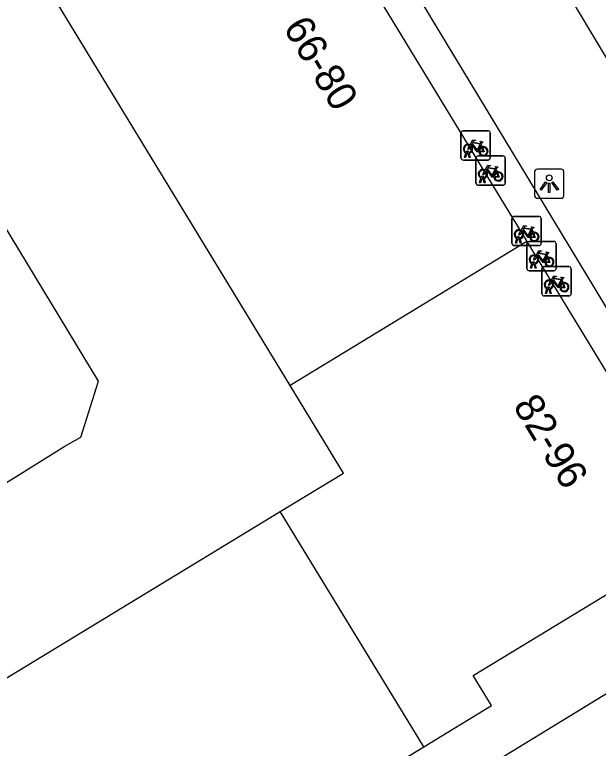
# Model space of a CAD drawing. Extents: x 159888 to 160757, y 384031 to 384746.
# Drawn here: x 160289.27 to 160309.2, y 384600.55 to 384625.61 of the extents above; entities that cross this region are included whole.
import ezdxf

# ---------------------------------------------------------------- set-up
doc = ezdxf.new("R2010")
doc.units = 0
for name, color, linetype in [('IMGEO_Fietsenrek', 7, 'Continuous'), ('IMGEO_Lichtpunt', 7, 'Continuous'), ('IMGEO_Pand', 7, 'Continuous'), ('IMGEO_Pand_nummerreeks', 7, 'Continuous'), ('IMGEO_Voetpad_gesloten', 7, 'Continuous'), ('IMGEO_Voetpad_open', 7, 'Continuous')]:
    doc.layers.add(name, color=color, linetype=linetype)

msp = doc.modelspace()

# ---------------------------------------------------------------- linework, layer by layer
at = {"layer": 'IMGEO_Fietsenrek'}
for p, q in [((160304.506, 384620.719), (160304.506, 384621.56)), ((160304.506, 384621.56), (160304.506, 384620.719)), ((160304.581, 384621.644), (160305.422, 384621.644)), ((160305.422, 384621.644), (160304.581, 384621.644)), ((160305.506, 384621.569), (160305.506, 384620.728)), ((160305.506, 384620.728), (160305.506, 384621.569)), ((160305.193, 384621.193), (160305.229, 384621.098)), ((160304.633, 384620.728), (160304.672, 384620.888)), ((160304.667, 384620.728), (160304.633, 384620.728)), ((160304.702, 384620.876), (160304.667, 384620.728)), ((160304.744, 384620.9), (160304.743, 384620.904)), ((160304.785, 384620.728), (160304.751, 384620.87)), ((160304.775, 384620.911), (160304.776, 384620.904)), ((160304.783, 384620.874), (160304.818, 384620.728)), ((160304.818, 384620.728), (160304.785, 384620.728)), ((160305.093, 384620.785), (160305.934, 384620.785)), ((160305.934, 384620.785), (160305.093, 384620.785)), ((160306.018, 384620.71), (160306.018, 384619.869)), ((160306.018, 384619.869), (160306.018, 384620.71)), ((160305.431, 384620.644), (160304.59, 384620.644)), ((160304.59, 384620.644), (160305.431, 384620.644)), ((160305.018, 384619.86), (160305.018, 384620.701)), ((160305.018, 384620.701), (160305.018, 384619.86)), ((160305.705, 384620.334), (160305.741, 384620.239)), ((160305.145, 384619.869), (160305.184, 384620.029)), ((160305.214, 384620.017), (160305.179, 384619.869)), ((160305.256, 384620.041), (160305.255, 384620.045)), ((160305.297, 384619.869), (160305.263, 384620.011)), ((160305.287, 384620.052), (160305.288, 384620.045)), ((160305.295, 384620.015), (160305.33, 384619.869)), ((160305.943, 384619.785), (160305.102, 384619.785)), ((160305.102, 384619.785), (160305.943, 384619.785)), ((160305.179, 384619.869), (160305.145, 384619.869)), ((160305.33, 384619.869), (160305.297, 384619.869)), ((160306.321, 384618.723), (160307.162, 384618.723)), ((160307.162, 384618.723), (160306.321, 384618.723)), ((160306.246, 384617.798), (160306.246, 384618.639)), ((160306.246, 384618.639), (160306.246, 384617.798)), ((160307.246, 384618.648), (160307.246, 384617.807)), ((160307.246, 384617.807), (160307.246, 384618.648)), ((160306.933, 384618.272), (160306.969, 384618.177)), ((160306.373, 384617.807), (160306.412, 384617.967)), ((160306.442, 384617.955), (160306.407, 384617.807)), ((160306.484, 384617.979), (160306.483, 384617.983)), ((160306.515, 384617.99), (160306.516, 384617.983)), ((160306.523, 384617.953), (160306.558, 384617.807)), ((160307.171, 384617.723), (160306.33, 384617.723)), ((160306.33, 384617.723), (160307.171, 384617.723)), ((160306.407, 384617.807), (160306.373, 384617.807)), ((160306.525, 384617.807), (160306.491, 384617.949)), ((160306.558, 384617.807), (160306.525, 384617.807)), ((160306.757, 384616.939), (160306.757, 384617.78)), ((160306.757, 384617.78), (160306.757, 384616.939)), ((160306.832, 384617.864), (160307.673, 384617.864)), ((160307.673, 384617.864), (160306.832, 384617.864)), ((160307.757, 384617.789), (160307.757, 384616.948)), ((160307.757, 384616.948), (160307.757, 384617.789)), ((160307.444, 384617.413), (160307.48, 384617.318)), ((160306.884, 384616.948), (160306.923, 384617.108)), ((160306.953, 384617.096), (160306.918, 384616.948)), ((160306.995, 384617.12), (160306.994, 384617.124)), ((160307.036, 384616.948), (160307.002, 384617.09)), ((160307.026, 384617.131), (160307.027, 384617.124)), ((160307.034, 384617.094), (160307.069, 384616.948)), ((160307.344, 384617.005), (160308.185, 384617.005)), ((160308.185, 384617.005), (160307.344, 384617.005)), ((160307.682, 384616.864), (160306.841, 384616.864)), ((160306.841, 384616.864), (160307.682, 384616.864)), ((160306.918, 384616.948), (160306.884, 384616.948)), ((160307.069, 384616.948), (160307.036, 384616.948)), ((160307.269, 384616.08), (160307.269, 384616.921)), ((160307.269, 384616.921), (160307.269, 384616.08)), ((160308.269, 384616.93), (160308.269, 384616.089)), ((160308.269, 384616.089), (160308.269, 384616.93)), ((160307.956, 384616.554), (160307.992, 384616.459)), ((160307.396, 384616.089), (160307.435, 384616.249)), ((160307.465, 384616.237), (160307.43, 384616.089)), ((160307.507, 384616.261), (160307.506, 384616.265)), ((160307.548, 384616.089), (160307.514, 384616.231)), ((160307.538, 384616.272), (160307.539, 384616.265)), ((160307.546, 384616.235), (160307.581, 384616.089)), ((160308.194, 384616.005), (160307.353, 384616.005)), ((160307.353, 384616.005), (160308.194, 384616.005)), ((160307.43, 384616.089), (160307.396, 384616.089)), ((160307.581, 384616.089), (160307.548, 384616.089))]:
    msp.add_line(p, q, dxfattribs=at)
for points in [[(160304.819, 384621.17), (160304.914, 384621.334), (160305, 384621.32), (160305.002, 384621.311), (160304.946, 384621.3), (160304.919, 384621.255), (160305.175, 384621.214)], [(160305.162, 384621.189), (160304.905, 384621.23), (160304.888, 384621.201), (160305.055, 384620.981), (160305.162, 384621.189)], [(160305.175, 384621.214), (160305.2, 384621.263), (160305.194, 384621.267), (160305.171, 384621.271), (160305.159, 384621.278), (160305.158, 384621.281), (160305.16, 384621.286), (160305.255, 384621.271), (160305.257, 384621.261), (160305.247, 384621.248), (160305.235, 384621.242), (160305.221, 384621.248), (160305.193, 384621.193)], [(160304.84, 384621.118), (160304.788, 384621.028), (160304.748, 384621.003), (160304.749, 384621.05), (160304.804, 384621.144)], [(160305.115, 384620.926), (160305.065, 384620.926), (160304.874, 384621.177), (160304.855, 384621.145)], [(160305.21, 384621.091), (160305.18, 384621.168), (160305.071, 384620.95), (160305.114, 384620.95)], [(160305.144, 384620.95), (160305.264, 384620.949), (160305.22, 384621.063)], [(160305.24, 384621.07), (160305.295, 384620.925), (160305.145, 384620.925)], [(160305.331, 384620.311), (160305.426, 384620.475), (160305.512, 384620.461), (160305.514, 384620.452), (160305.458, 384620.441), (160305.431, 384620.396), (160305.687, 384620.355)], [(160305.352, 384620.259), (160305.3, 384620.169), (160305.26, 384620.144), (160305.261, 384620.191), (160305.316, 384620.285)], [(160305.627, 384620.067), (160305.577, 384620.067), (160305.386, 384620.318), (160305.367, 384620.286)], [(160305.674, 384620.33), (160305.417, 384620.371), (160305.4, 384620.342), (160305.567, 384620.122), (160305.674, 384620.33)], [(160305.722, 384620.232), (160305.692, 384620.309), (160305.583, 384620.091), (160305.626, 384620.091)], [(160305.752, 384620.211), (160305.807, 384620.066), (160305.657, 384620.066)], [(160305.687, 384620.355), (160305.712, 384620.404), (160305.706, 384620.408), (160305.683, 384620.412), (160305.671, 384620.419), (160305.67, 384620.422), (160305.672, 384620.427), (160305.767, 384620.412), (160305.769, 384620.402), (160305.759, 384620.389), (160305.747, 384620.383), (160305.733, 384620.389), (160305.705, 384620.334)], [(160305.656, 384620.091), (160305.776, 384620.09), (160305.732, 384620.204)], [(160306.58, 384618.197), (160306.528, 384618.107), (160306.488, 384618.082), (160306.489, 384618.129), (160306.544, 384618.223)], [(160306.559, 384618.249), (160306.654, 384618.413), (160306.74, 384618.399), (160306.742, 384618.39), (160306.686, 384618.379), (160306.659, 384618.334), (160306.915, 384618.293)], [(160306.855, 384618.005), (160306.805, 384618.005), (160306.614, 384618.256), (160306.595, 384618.224)], [(160306.902, 384618.268), (160306.645, 384618.309), (160306.628, 384618.28), (160306.795, 384618.06), (160306.902, 384618.268)], [(160306.95, 384618.17), (160306.92, 384618.247), (160306.811, 384618.029), (160306.854, 384618.029)], [(160306.915, 384618.293), (160306.94, 384618.342), (160306.934, 384618.346), (160306.911, 384618.35), (160306.899, 384618.357), (160306.898, 384618.36), (160306.9, 384618.365), (160306.995, 384618.35), (160306.997, 384618.34), (160306.987, 384618.327), (160306.975, 384618.321), (160306.961, 384618.327), (160306.933, 384618.272)], [(160306.884, 384618.029), (160307.004, 384618.028), (160306.96, 384618.142)], [(160306.98, 384618.149), (160307.035, 384618.004), (160306.885, 384618.004)], [(160307.07, 384617.39), (160307.165, 384617.554), (160307.251, 384617.54), (160307.253, 384617.531), (160307.197, 384617.52), (160307.17, 384617.475), (160307.426, 384617.434)], [(160307.413, 384617.409), (160307.156, 384617.45), (160307.139, 384617.421), (160307.306, 384617.201), (160307.413, 384617.409)], [(160307.426, 384617.434), (160307.451, 384617.483), (160307.445, 384617.487), (160307.422, 384617.491), (160307.41, 384617.498), (160307.409, 384617.501), (160307.411, 384617.506), (160307.506, 384617.491), (160307.508, 384617.481), (160307.498, 384617.468), (160307.486, 384617.462), (160307.472, 384617.468), (160307.444, 384617.413)], [(160307.091, 384617.338), (160307.039, 384617.248), (160306.999, 384617.223), (160307, 384617.27), (160307.055, 384617.364)], [(160307.366, 384617.146), (160307.316, 384617.146), (160307.125, 384617.397), (160307.106, 384617.365)], [(160307.461, 384617.311), (160307.431, 384617.388), (160307.322, 384617.17), (160307.365, 384617.17)], [(160307.395, 384617.17), (160307.515, 384617.169), (160307.471, 384617.283)], [(160307.491, 384617.29), (160307.546, 384617.145), (160307.396, 384617.145)], [(160307.603, 384616.479), (160307.551, 384616.389), (160307.511, 384616.364), (160307.512, 384616.411), (160307.567, 384616.505)], [(160307.582, 384616.531), (160307.677, 384616.695), (160307.763, 384616.681), (160307.765, 384616.672), (160307.709, 384616.661), (160307.682, 384616.616), (160307.938, 384616.575)], [(160307.878, 384616.287), (160307.828, 384616.287), (160307.637, 384616.538), (160307.618, 384616.506)], [(160307.925, 384616.55), (160307.668, 384616.591), (160307.651, 384616.562), (160307.818, 384616.342), (160307.925, 384616.55)], [(160307.973, 384616.452), (160307.943, 384616.529), (160307.834, 384616.311), (160307.877, 384616.311)], [(160307.938, 384616.575), (160307.963, 384616.624), (160307.957, 384616.628), (160307.934, 384616.632), (160307.922, 384616.639), (160307.921, 384616.642), (160307.923, 384616.647), (160308.018, 384616.632), (160308.02, 384616.622), (160308.01, 384616.609), (160307.998, 384616.603), (160307.984, 384616.609), (160307.956, 384616.554)], [(160307.907, 384616.311), (160308.027, 384616.31), (160307.983, 384616.424)], [(160308.003, 384616.431), (160308.058, 384616.286), (160307.908, 384616.286)]]:
    msp.add_lwpolyline(points, dxfattribs=at)
for centre, radius, start, end in [((160304.584, 384621.566), 0.0779, 92.4484, 184.2845), ((160304.584, 384621.566), 0.0779, 92.4484, 184.2845), ((160305.428, 384621.566), 0.0779, 2.4484, 94.2845), ((160305.428, 384621.566), 0.0779, 2.4484, 94.2845), ((160304.746, 384621.029), 0.159, 62.6766, 242.1369), ((160304.746, 384621.029), 0.129, 63.3192, 238.903), ((160304.746, 384621.029), 0.129, 283.6043, 43.4302), ((160304.746, 384621.029), 0.159, 283.5766, 46.6042), ((160305.273, 384620.945), 0.159, 113.3408, 178.3217), ((160305.273, 384620.945), 0.159, 187.0065, 105.7708), ((160305.273, 384620.945), 0.129, 113.923, 177.9556), ((160305.273, 384620.945), 0.129, 188.6715, 104.5883), ((160304.584, 384620.722), 0.0779, 182.4484, 274.2845), ((160304.584, 384620.722), 0.0779, 182.4484, 274.2845), ((160304.726, 384620.9), 0.0499, 12.8025, 158.6934), ((160304.746, 384621.029), 0.159, 253.9967, 271.7867), ((160304.726, 384620.9), 0.0174, 12.8025, 163.4502), ((160304.746, 384621.029), 0.129, 253.415, 269.0204), ((160305.096, 384620.707), 0.0779, 92.4484, 184.2845), ((160305.096, 384620.707), 0.0779, 92.4484, 184.2845), ((160305.428, 384620.722), 0.0779, 272.4484, 4.2845), ((160305.428, 384620.722), 0.0779, 272.4484, 4.2845), ((160305.94, 384620.707), 0.0779, 2.4484, 94.2845), ((160305.94, 384620.707), 0.0779, 2.4484, 94.2845), ((160305.258, 384620.17), 0.159, 62.6766, 242.1369), ((160305.258, 384620.17), 0.129, 63.3192, 238.903), ((160305.258, 384620.17), 0.129, 283.6043, 43.4302), ((160305.258, 384620.17), 0.159, 283.5766, 46.6042), ((160305.785, 384620.086), 0.159, 113.3408, 178.3217), ((160305.785, 384620.086), 0.159, 187.0065, 105.7708), ((160305.785, 384620.086), 0.129, 188.6715, 104.5883), ((160305.238, 384620.041), 0.0499, 12.8025, 158.6934), ((160305.258, 384620.17), 0.159, 253.9967, 271.7867), ((160305.238, 384620.041), 0.0174, 12.8025, 163.4502), ((160305.258, 384620.17), 0.129, 253.415, 269.0204), ((160305.785, 384620.086), 0.129, 113.923, 177.9556), ((160305.096, 384619.863), 0.0779, 182.4484, 274.2845), ((160305.096, 384619.863), 0.0779, 182.4484, 274.2845), ((160305.94, 384619.863), 0.0779, 272.4484, 4.2845), ((160305.94, 384619.863), 0.0779, 272.4484, 4.2845), ((160306.324, 384618.645), 0.0779, 92.4484, 184.2845), ((160306.324, 384618.645), 0.0779, 92.4484, 184.2845), ((160307.168, 384618.645), 0.0779, 2.4484, 94.2845), ((160307.168, 384618.645), 0.0779, 2.4484, 94.2845), ((160306.486, 384618.108), 0.159, 62.6766, 242.1369), ((160306.486, 384618.108), 0.129, 63.3192, 238.903), ((160306.486, 384618.108), 0.159, 283.5766, 46.6042), ((160306.466, 384617.979), 0.0499, 12.8025, 158.6934), ((160306.486, 384618.108), 0.159, 253.9967, 271.7867), ((160306.466, 384617.979), 0.0174, 12.8025, 163.4502), ((160306.486, 384618.108), 0.129, 253.415, 269.0204), ((160306.486, 384618.108), 0.129, 283.6043, 43.4302), ((160307.013, 384618.024), 0.159, 113.3408, 178.3217), ((160307.013, 384618.024), 0.159, 187.0065, 105.7708), ((160307.013, 384618.024), 0.129, 113.923, 177.9556), ((160307.013, 384618.024), 0.129, 188.6715, 104.5883), ((160306.324, 384617.801), 0.0779, 182.4484, 274.2845), ((160306.324, 384617.801), 0.0779, 182.4484, 274.2845), ((160306.835, 384617.786), 0.0779, 92.4484, 184.2845), ((160306.835, 384617.786), 0.0779, 92.4484, 184.2845), ((160307.168, 384617.801), 0.0779, 272.4484, 4.2845), ((160307.168, 384617.801), 0.0779, 272.4484, 4.2845), ((160307.679, 384617.786), 0.0779, 2.4484, 94.2845), ((160307.679, 384617.786), 0.0779, 2.4484, 94.2845), ((160306.997, 384617.249), 0.159, 62.6766, 242.1369), ((160306.997, 384617.249), 0.129, 63.3192, 238.903), ((160306.997, 384617.249), 0.129, 283.6043, 43.4302), ((160306.997, 384617.249), 0.159, 283.5766, 46.6042), ((160307.524, 384617.165), 0.159, 113.3408, 178.3217), ((160307.524, 384617.165), 0.159, 187.0065, 105.7708), ((160307.524, 384617.165), 0.129, 113.923, 177.9556), ((160307.524, 384617.165), 0.129, 188.6715, 104.5883), ((160306.977, 384617.12), 0.0499, 12.8025, 158.6934), ((160306.997, 384617.249), 0.159, 253.9967, 271.7867), ((160306.977, 384617.12), 0.0174, 12.8025, 163.4502), ((160306.997, 384617.249), 0.129, 253.415, 269.0204), ((160307.347, 384616.927), 0.0779, 92.4484, 184.2845), ((160307.347, 384616.927), 0.0779, 92.4484, 184.2845), ((160308.191, 384616.927), 0.0779, 2.4484, 94.2845), ((160308.191, 384616.927), 0.0779, 2.4484, 94.2845), ((160306.835, 384616.942), 0.0779, 182.4484, 274.2845), ((160306.835, 384616.942), 0.0779, 182.4484, 274.2845), ((160307.679, 384616.942), 0.0779, 272.4484, 4.2845), ((160307.679, 384616.942), 0.0779, 272.4484, 4.2845), ((160307.509, 384616.39), 0.159, 62.6766, 242.1369), ((160307.509, 384616.39), 0.129, 63.3192, 238.903), ((160307.509, 384616.39), 0.129, 283.6043, 43.4302), ((160307.509, 384616.39), 0.159, 283.5766, 46.6042), ((160308.036, 384616.306), 0.159, 113.3408, 178.3217), ((160308.036, 384616.306), 0.159, 187.0065, 105.7708), ((160307.489, 384616.261), 0.0499, 12.8025, 158.6934), ((160307.509, 384616.39), 0.159, 253.9967, 271.7867), ((160307.489, 384616.261), 0.0174, 12.8025, 163.4502), ((160307.509, 384616.39), 0.129, 253.415, 269.0204), ((160308.036, 384616.306), 0.129, 113.923, 177.9556), ((160308.036, 384616.306), 0.129, 188.6715, 104.5883), ((160307.347, 384616.083), 0.0779, 182.4484, 274.2845), ((160307.347, 384616.083), 0.0779, 182.4484, 274.2845), ((160308.191, 384616.083), 0.0779, 272.4484, 4.2845), ((160308.191, 384616.083), 0.0779, 272.4484, 4.2845)]:
    msp.add_arc(centre, radius, start, end, dxfattribs=at)
at = {"layer": 'IMGEO_Lichtpunt'}
for p, q in [((160307.022, 384620.241), (160307.022, 384619.434)), ((160307.022, 384620.241), (160307.022, 384619.434)), ((160307.924, 384620.336), (160307.116, 384620.336)), ((160307.924, 384620.336), (160307.116, 384620.336)), ((160308.018, 384619.434), (160308.018, 384620.241)), ((160308.018, 384619.434), (160308.018, 384620.241)), ((160307.116, 384619.34), (160307.924, 384619.34)), ((160307.116, 384619.34), (160307.924, 384619.34))]:
    msp.add_line(p, q, dxfattribs=at)
for points in [[(160307.396, 384619.905), (160307.435, 384619.877), (160307.247, 384619.615), (160307.209, 384619.642), (160307.396, 384619.905)], [(160307.498, 384619.857), (160307.545, 384619.857), (160307.545, 384619.535), (160307.498, 384619.535), (160307.498, 384619.857)], [(160307.608, 384619.877), (160307.646, 384619.904), (160307.833, 384619.642), (160307.794, 384619.614), (160307.608, 384619.877)]]:
    msp.add_lwpolyline(points, dxfattribs=at)
msp.add_circle((160307.521, 384620.039), 0.0994, dxfattribs=at)
for centre, start, end in [((160307.116, 384620.241), 90, 180), ((160307.116, 384620.241), 90, 180), ((160307.924, 384620.241), 0, 90), ((160307.924, 384620.241), 0, 90), ((160307.116, 384619.434), 180, 270), ((160307.116, 384619.434), 180, 270), ((160307.924, 384619.434), 270, 0), ((160307.924, 384619.434), 270, 360)]:
    msp.add_arc(centre, 0.0946, start, end, dxfattribs=at)
at = {"layer": 'IMGEO_Pand'}
for points in [[(160298.65, 384631.187), (160306.76, 384617.86)], [(160298.679, 384612.945), (160290.57, 384626.272)], [(160306.76, 384617.86), (160298.679, 384612.945)], [(160306.76, 384617.86), (160314.349, 384605.388)], [(160298.333, 384608.635), (160300.5, 384609.953), (160298.679, 384612.945)], [(160285.298, 384600.708), (160298.333, 384608.635)], [(160303.24, 384600.599), (160298.333, 384608.635)], [(160303.24, 384600.599), (160305.544, 384602.006), (160304.921, 384603.031), (160309.97, 384606.104), (160312.059, 384603.995)], [(160290.22, 384592.648), (160303.24, 384600.599)]]:
    msp.add_lwpolyline(points, dxfattribs=at)
at = {"layer": 'IMGEO_Voetpad_gesloten'}
msp.add_lwpolyline([(160273.725, 384600.111), (160290.976, 384610.866), (160291.528, 384611.183), (160292.129, 384613.093), (160281.338, 384630.928), (160267.258, 384653.953), (160262.987, 384661.364), (160261.252, 384661.738), (160209.474, 384630.138)], dxfattribs=at)
at = {"layer": 'IMGEO_Voetpad_open'}
for points in [[(160267.612, 384684.826), (160315.278, 384605.986), (160314.349, 384605.388)], [(160320.652, 384616.138), (160319.773, 384614.17), (160319.258, 384611.311), (160317.034, 384611.85), (160315.197, 384614.857), (160310.673, 384622.147), (160302.886, 384635.143), (160296.564, 384645.495), (160293.098, 384651.114), (160289.611, 384656.759)], [(160312.059, 384603.995), (160239.027, 384559.29)]]:
    msp.add_lwpolyline(points, dxfattribs=at)

# ---------------------------------------------------------------- texts
at = {"layer": 'IMGEO_Pand_nummerreeks'}
for s, rotation, p in [('66-80', 301.2899, (160298.416, 384625.168)), ('82-96', 301.4006, (160306.263, 384612.249))]:
    msp.add_text(s, height=1, rotation=rotation, dxfattribs=at).set_placement(p)

doc.saveas('drawing.dxf')
